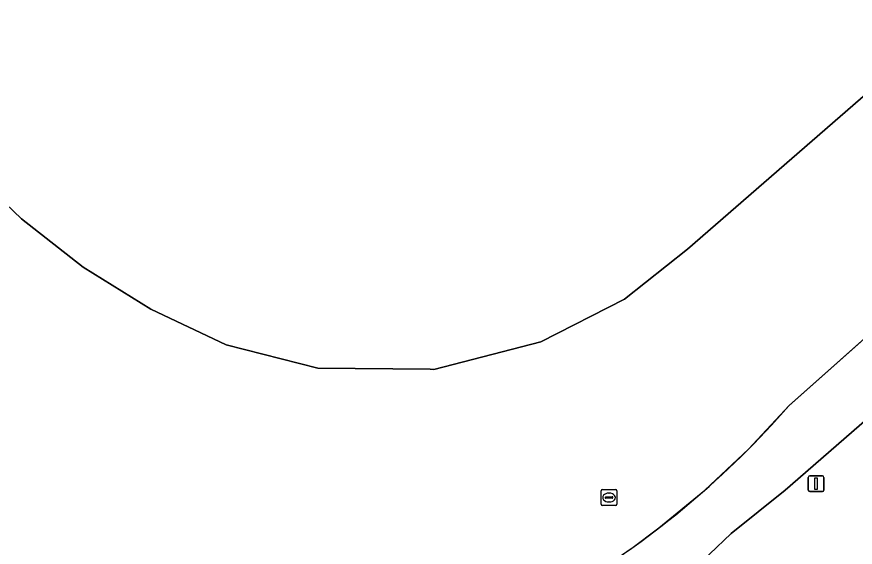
# Model space of a CAD drawing. Extents: x 155018 to 156648, y 383979 to 385733.
# Drawn here: x 155808.9 to 155861.9, y 384035.9 to 384069.4 of the extents above; entities that cross this region are included whole.
import ezdxf

# ---------------------------------------------------------------- set-up
doc = ezdxf.new("R2010")
doc.units = 0
for name, color, linetype in [('IMGEO_Erf', 7, 'Continuous'), ('IMGEO_Groenvoorziening', 7, 'Continuous'), ('IMGEO_Lichtmast', 7, 'Continuous'), ('IMGEO_Lijnafwatering', 7, 'Continuous'), ('IMGEO_Pand', 7, 'Continuous'), ('IMGEO_Rijbaan_lokaal_gesloten', 7, 'Continuous'), ('IMGEO_Rioolput', 7, 'Continuous')]:
    doc.layers.add(name, color=color, linetype=linetype)

msp = doc.modelspace()

# ---------------------------------------------------------------- linework, layer by layer
at = {"layer": 'IMGEO_Erf'}
for points in [[(155857.749, 384044.829), (155954.025, 384130.334), (156024.189, 384193.573)], [(155949.701, 384140.188), (155851.326, 384054.716), (155847.33, 384051.545), (155842.028, 384048.858), (155835.27, 384047.116), (155835.037, 384047.118), (155827.928, 384047.196), (155822.132, 384048.668), (155817.362, 384050.925), (155813.079, 384053.588), (155809.173, 384056.639), (155805.64, 384060.011), (155802.452, 384063.657), (155799.726, 384067.622), (155797.234, 384071.868)]]:
    msp.add_lwpolyline(points, dxfattribs=at)
msp.add_arc((155814.309, 384082.781), 57.684, 301.25015, 318.85708, dxfattribs=at)
at = {"layer": 'IMGEO_Groenvoorziening'}
msp.add_lwpolyline([(155957.511, 384126.409), (155857.499, 384039.476), (155854.074, 384036.743)], dxfattribs=at)
msp.add_arc((155814.006, 384076.999), 56.798, 304.7248, 314.8659, dxfattribs=at)
at = {"layer": 'IMGEO_Lichtmast'}
for p, q in [((155858.962, 384039.484), (155858.962, 384040.284)), ((155858.962, 384040.284), (155858.962, 384039.484)), ((155859.062, 384040.384), (155859.852, 384040.384)), ((155859.852, 384040.384), (155859.062, 384040.384)), ((155859.952, 384040.284), (155859.952, 384039.484)), ((155859.952, 384039.484), (155859.952, 384040.284)), ((155859.852, 384039.384), (155859.062, 384039.384)), ((155859.062, 384039.384), (155859.852, 384039.384))]:
    msp.add_line(p, q, dxfattribs=at)
msp.add_lwpolyline([(155859.382, 384040.259), (155859.532, 384040.259), (155859.532, 384039.509), (155859.382, 384039.509), (155859.382, 384040.259)], dxfattribs=at)
for centre, start, end in [((155859.062, 384040.284), 90, 180), ((155859.062, 384040.284), 90, 180), ((155859.852, 384040.284), 0, 90), ((155859.852, 384040.284), 360, 90), ((155859.062, 384039.484), 180, 270), ((155859.062, 384039.484), 180, 270), ((155859.852, 384039.484), 270, 0), ((155859.852, 384039.484), 270, 0)]:
    msp.add_arc(centre, 0.1, start, end, dxfattribs=at)
at = {"layer": 'IMGEO_Lijnafwatering'}
for points in [[(155849.503, 384037.084), (155852.418, 384039.484), (155855.171, 384042.07), (155857.749, 384044.829), (155864.058, 384050.432)], [(155832.102, 384027.906), (155836.285, 384029.448), (155840.337, 384031.307), (155844.234, 384033.472), (155846.034, 384034.611), (155847.791, 384035.816), (155849.503, 384037.084)]]:
    msp.add_lwpolyline(points, dxfattribs=at)
at = {"layer": 'IMGEO_Pand'}
msp.add_lwpolyline([(155797.234, 384071.868), (155799.726, 384067.622), (155802.452, 384063.657), (155805.64, 384060.011), (155809.173, 384056.639), (155813.079, 384053.588), (155817.362, 384050.925), (155822.132, 384048.668), (155827.928, 384047.196), (155835.037, 384047.118), (155835.27, 384047.116), (155842.028, 384048.858), (155847.33, 384051.545), (155851.326, 384054.716), (155949.701, 384140.188)], dxfattribs=at)
at = {"layer": 'IMGEO_Rijbaan_lokaal_gesloten'}
msp.add_lwpolyline([(155854.074, 384036.743), (155857.499, 384039.476), (155957.511, 384126.409), (155954.025, 384130.334), (155857.749, 384044.829)], dxfattribs=at)
for centre, radius, start, end in [((155814.309, 384082.781), 57.684, 301.25015, 318.85708), ((155814.006, 384076.999), 56.798, 304.7248, 314.8659)]:
    msp.add_arc(centre, radius, start, end, dxfattribs=at)
at = {"layer": 'IMGEO_Rioolput'}
for p, q in [((155845.854, 384038.583), (155845.854, 384039.435)), ((155845.929, 384039.509), (155846.781, 384039.509)), ((155846.855, 384039.435), (155846.855, 384038.583)), ((155846.113, 384039.003), (155846.113, 384039.015)), ((155846.551, 384038.966), (155846.153, 384038.966)), ((155846.156, 384039.052), (155846.554, 384039.052)), ((155846.342, 384039.289), (155846.367, 384039.289)), ((155846.597, 384039.015), (155846.597, 384039.003)), ((155846.781, 384038.509), (155845.929, 384038.509)), ((155846.365, 384038.729), (155846.34, 384038.729))]:
    msp.add_line(p, q, dxfattribs=at)
for points in [[(155845.854, 384038.583), (155845.854, 384039.435)], [(155845.929, 384039.509), (155846.781, 384039.509)], [(155846.855, 384039.435), (155846.855, 384038.583)], [(155846.781, 384038.509), (155845.929, 384038.509)]]:
    msp.add_lwpolyline(points, dxfattribs=at)
for centre, radius, start, end in [((155845.931, 384039.433), 0.0765, 91.552, 178.448), ((155845.931, 384039.433), 0.0765, 91.552, 178.448), ((155846.779, 384039.433), 0.0765, 1.552, 88.448), ((155846.779, 384039.433), 0.0765, 1.552, 88.448), ((155846.153, 384039.012), 0.0403, 85.8775, 175.7526), ((155846.15, 384039.002), 0.0366, 178.938, 274.7102), ((155846.554, 384039.009), 0.043, 264.8664, 352.4533), ((155846.558, 384039.014), 0.0386, 1.7309, 96.639), ((155845.931, 384038.585), 0.0765, 181.552, 268.448), ((155845.931, 384038.585), 0.0765, 181.552, 268.448), ((155846.779, 384038.585), 0.0765, 271.552, 358.448), ((155846.779, 384038.585), 0.0765, 271.552, 358.448)]:
    msp.add_arc(centre, radius, start, end, dxfattribs=at)
for centre, major_axis, ratio, start_param, end_param in [((155846.341, 384039.009), (-0.387, 0.002), 0.722429, 4.712389, 7.853982), ((155846.366, 384039.009), (-0.39, 0.002), 0.717154, 1.570796, 4.712389)]:
    msp.add_ellipse(centre, major_axis=major_axis, ratio=ratio, start_param=start_param, end_param=end_param, dxfattribs=at)

doc.saveas('drawing.dxf')
